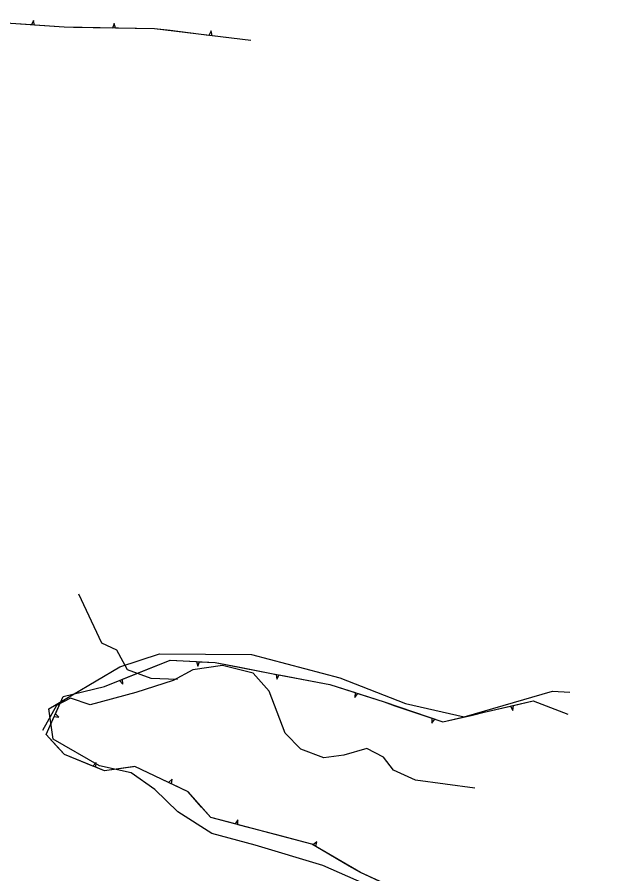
# Model space of a CAD drawing. Extents: x 978516 to 993312, y 1836504 to 1846212.
# Drawn here: x 981031 to 981407, y 1839749 to 1840299 of the extents above; entities that cross this region are included whole.
import ezdxf

# ---------------------------------------------------------------- set-up
doc = ezdxf.new("R2010")
doc.units = 0
for name, color, linetype in [('R_Proposed Road', 7, 'Continuous'), ('S_DROP_INLET', 7, 'Continuous'), ('S_MISC_BOUNDARY', 7, 'Continuous'), ('S_TREE', 7, 'Continuous')]:
    doc.layers.add(name, color=color, linetype=linetype)

msp = doc.modelspace()

# ---------------------------------------------------------------- linework, layer by layer
at = {"layer": 'R_Proposed Road'}
for radius in [1127.92, 1119.92]:
    msp.add_arc((981731.15, 1839579.08), radius, 152.21752, 253.16792, dxfattribs=at)
at = {"layer": 'S_DROP_INLET'}
for points in [[(981070.37, 1839929.13), (981085.07, 1839897.52), (981094.77, 1839893.03), (981101.68, 1839880.44), (981116.78, 1839874.92), (981133.9, 1839874.31)], [(981324.63, 1839804.43), (981286.62, 1839809.44), (981272.48, 1839815.98), (981265.99, 1839824.32), (981255.46, 1839829.89), (981240.58, 1839825.61), (981227.9, 1839823.76), (981213, 1839829.3), (981202.91, 1839839.55), (981192.78, 1839866.65), (981182.56, 1839878.14), (981162.8, 1839883.09), (981143.76, 1839880.19), (981131.12, 1839873.51), (981107.17, 1839865.81), (981077.77, 1839857.81), (981065.34, 1839862.03), (981056.3, 1839857.43), (981047.3, 1839841.37)]]:
    msp.add_lwpolyline(points, dxfattribs=at)
at = {"layer": 'S_MISC_BOUNDARY'}
msp.add_lwpolyline([(981320.03, 1839648.15), (981328.79, 1839686.56), (981330.18, 1839714.48), (981269.98, 1839735.97), (981227.07, 1839754.79), (981183.8, 1839767.77), (981155.84, 1839775.32), (981134.1, 1839789.12), (981119.28, 1839803.52), (981104.16, 1839814.09), (981083.75, 1839818.68), (981054.07, 1839835.77), (981051.4, 1839855.15), (981096.97, 1839882.17), (981122.3, 1839890.62), (981181.31, 1839890.16), (981238.01, 1839875.19), (981280.27, 1839858.76), (981317.95, 1839850.21), (981374.54, 1839866.6), (981385.76, 1839865.91)], dxfattribs=at)
at = {"layer": 'S_TREE'}
for p, q in [((981041.48, 1840296.85), (981040.26, 1840294.05)), ((981042.22, 1840293.91), (981041.48, 1840296.85)), ((981093.18, 1840294.92), (981092.15, 1840292.06)), ((981094.11, 1840292.03), (981093.18, 1840294.92)), ((981155.48, 1840290.23), (981154.11, 1840287.38)), ((981156.06, 1840287.14), (981155.48, 1840290.23)), ((981146.09, 1839885.61), (981146.88, 1839882.59)), ((981146.88, 1839882.59), (981148.05, 1839885.5)), ((981197.27, 1839877.34), (981197.66, 1839874.24)), ((981197.66, 1839874.24), (981199.2, 1839876.98)), ((981096.74, 1839873.52), (981098.75, 1839871.11)), ((981098.75, 1839871.11), (981098.56, 1839874.25)), ((981247.81, 1839865.71), (981247.8, 1839862.59)), ((981247.8, 1839862.59), (981249.68, 1839865.1)), ((981347.5, 1839856.97), (981349.09, 1839854.28)), ((981349.09, 1839854.28), (981349.41, 1839857.42)), ((981054.71, 1839850.35), (981057.84, 1839849.98)), ((981057.84, 1839849.98), (981055.52, 1839852.13)), ((981297.1, 1839849.24), (981297.04, 1839846.12)), ((981297.04, 1839846.12), (981298.96, 1839848.61)), ((981081.72, 1839820.9), (981079.64, 1839818.53)), ((981081.46, 1839817.79), (981081.72, 1839820.9)), ((981130.41, 1839810.15), (981128.19, 1839807.91)), ((981129.96, 1839807.06), (981130.41, 1839810.15)), ((981172.57, 1839783.99), (981170.81, 1839781.37)), ((981172.71, 1839780.87), (981172.57, 1839783.99)), ((981223.34, 1839769.97), (981220.94, 1839767.93)), ((981222.63, 1839766.95), (981223.34, 1839769.97))]:
    msp.add_line(p, q, dxfattribs=at)
for points in [[(981119.1, 1840291.64), (981061.26, 1840292.54), (981026.94, 1840295.01), (980987.39, 1840299.06)], [(981040.26, 1840294.05), (981026.94, 1840295.01), (981015.35, 1840296.2)], [(981067.17, 1840292.45), (981061.26, 1840292.54), (981042.22, 1840293.91)], [(981092.15, 1840292.06), (981067.17, 1840292.45)], [(981119.1, 1840291.64), (981094.11, 1840292.03)], [(981129.29, 1840290.4), (981119.1, 1840291.64)], [(981180.87, 1840284.13), (981119.1, 1840291.64)], [(981154.11, 1840287.38), (981129.29, 1840290.4)], [(981180.87, 1840284.13), (981156.06, 1840287.14)], [(981389.21, 1839699.65), (981336.36, 1839713.34), (981316.82, 1839721.12), (981293.44, 1839730.99), (981251.3, 1839750.21), (981220.09, 1839768.43), (981155.36, 1839785.43), (981140.7, 1839801.92), (981106.59, 1839818.26), (981087.04, 1839815.51), (981061.4, 1839826), (981049.53, 1839838.85), (981060.52, 1839863.22), (981086.99, 1839869.61), (981129.14, 1839886.52), (981158.07, 1839884.96), (981194.15, 1839877.92), (981231.66, 1839870.96), (981266.46, 1839859.65), (981304.22, 1839846.83), (981330.78, 1839853.06), (981362.15, 1839860.4), (981384.45, 1839851.9)], [(981121.71, 1839883.54), (981129.14, 1839886.52), (981146.09, 1839885.61)], [(981098.56, 1839874.25), (981121.71, 1839883.54)], [(981148.05, 1839885.5), (981158.07, 1839884.96), (981172.75, 1839882.1)], [(981172.75, 1839882.1), (981194.15, 1839877.92), (981197.27, 1839877.34)], [(981199.2, 1839876.98), (981223.78, 1839872.43)], [(981072.93, 1839866.22), (981086.99, 1839869.61), (981096.74, 1839873.52)], [(981223.78, 1839872.43), (981231.66, 1839870.96), (981247.81, 1839865.71)], [(981055.52, 1839852.13), (981060.52, 1839863.22), (981072.93, 1839866.22)], [(981249.68, 1839865.1), (981266.46, 1839859.65), (981273.43, 1839857.28)], [(981349.41, 1839857.42), (981362.15, 1839860.4), (981373.29, 1839856.15)], [(981273.43, 1839857.28), (981297.1, 1839849.24)], [(981323.16, 1839851.27), (981330.78, 1839853.06), (981347.5, 1839856.97)], [(981373.29, 1839856.15), (981384.45, 1839851.9)], [(981057.84, 1839829.86), (981049.53, 1839838.85), (981054.71, 1839850.35)], [(981298.96, 1839848.61), (981304.22, 1839846.83), (981323.16, 1839851.27)], [(981079.64, 1839818.53), (981061.4, 1839826), (981057.84, 1839829.86)], [(981105.58, 1839818.12), (981087.04, 1839815.51), (981081.46, 1839817.79)], [(981128.19, 1839807.91), (981106.59, 1839818.26), (981105.58, 1839818.12)], [(981149.38, 1839792.15), (981140.7, 1839801.92), (981129.96, 1839807.06)], [(981170.81, 1839781.37), (981155.36, 1839785.43), (981149.38, 1839792.15)], [(981196.88, 1839774.53), (981172.71, 1839780.87)], [(981220.94, 1839767.93), (981220.09, 1839768.43), (981196.88, 1839774.53)], [(981244.14, 1839754.39), (981222.63, 1839766.95)], [(981266.47, 1839743.29), (981251.3, 1839750.21), (981244.14, 1839754.39)]]:
    msp.add_lwpolyline(points, dxfattribs=at)

doc.saveas('drawing.dxf')
